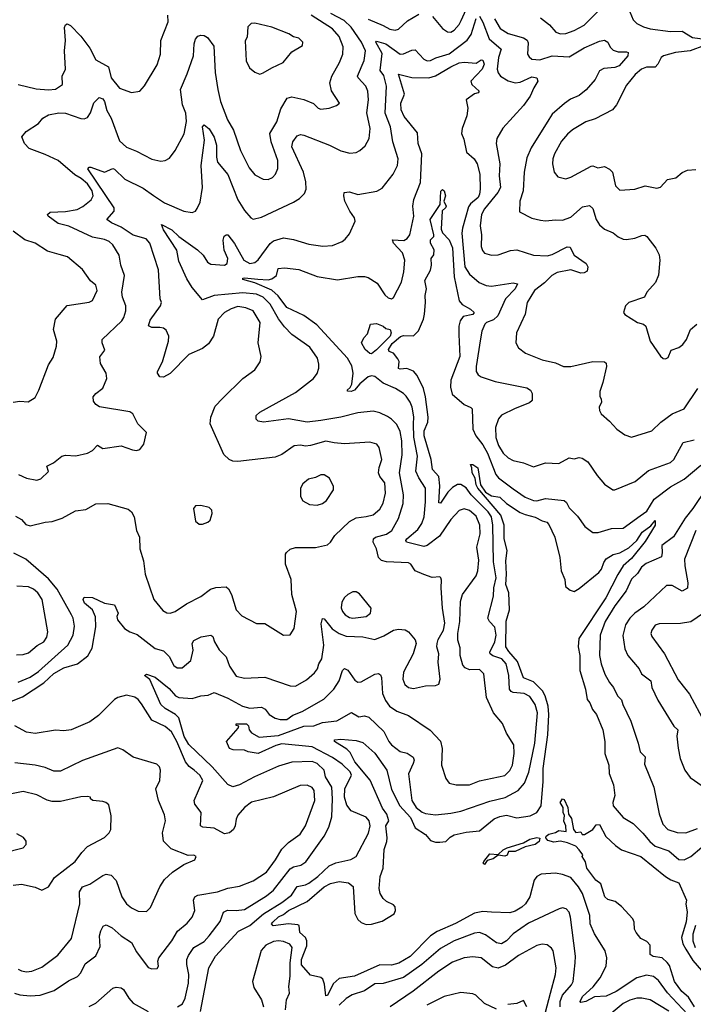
# Model space of a CAD drawing. Extents: x 1245515 to 1420776, y 606314 to 671314.
# Tile 272 of 385: x 1350554 to 1354540, y 651529 to 657359. Entities that reach past the tile are written whole.
import ezdxf

# ---------------------------------------------------------------- set-up
doc = ezdxf.new("R2010")
doc.units = 0

msp = doc.modelspace()

# ---------------------------------------------------------------- linework, layer by layer
at = {"layer": '0CON10XD'}
for points in [[(1354135, 657478.6), (1354185, 657358), (1354205, 657335.6), (1354245, 657315.5), (1354285, 657304.6), (1354405, 657289.5), (1354475, 657291.5), (1354535, 657252.7), (1354622.1, 657242.1)], [(1350918.1, 656418.1), (1350881, 656441), (1350781.2, 656525), (1350705, 656561.4), (1350610.6, 656595), (1350581.5, 656625), (1350565.7, 656665), (1350592.6, 656697.4), (1350665.3, 656744.7), (1350690, 656775), (1350725, 656795.5), (1350785, 656807.1), (1350825.5, 656805.5), (1350915, 656774.2), (1350935, 656772.5), (1350955, 656780), (1350973.1, 656806.9), (1350992.8, 656867.2), (1351025, 656898.6), (1351045, 656890), (1351055.3, 656875), (1351070, 656820), (1351094.7, 656775), (1351145, 656641.4), (1351185, 656603.3), (1351245, 656580.6), (1351335, 656532.2), (1351388.8, 656521.2), (1351415, 656525.8), (1351440.3, 656539.7), (1351473.3, 656583.3), (1351527.6, 656682.4), (1351540.3, 656755), (1351536.8, 656805), (1351517.3, 656855), (1351504.7, 656945.3), (1351545, 657038), (1351581.8, 657145), (1351587.1, 657215), (1351595, 657243.8), (1351608.6, 657261.4), (1351625, 657267.5), (1351645.7, 657265.7), (1351665, 657253.8), (1351702.7, 657202.7), (1351710, 657045), (1351725.9, 656945), (1351742.3, 656875), (1351783.8, 656765), (1351819.1, 656705), (1351861.1, 656585), (1351911.5, 656481.5), (1351945, 656439.5), (1351995, 656413.5), (1352025, 656412.5), (1352049.2, 656425), (1352066.7, 656445), (1352081.8, 656478.2), (1352080.6, 656525), (1352042.7, 656635), (1352034.4, 656685), (1352075.4, 656754.6), (1352098.3, 656831.7), (1352136.4, 656893.6), (1352165, 656901.5), (1352235, 656885.6), (1352292.1, 656862.1), (1352320, 656835), (1352335, 656828.8), (1352385, 656834), (1352429.5, 656850.5), (1352446.2, 656865), (1352398.1, 656938.1), (1352390, 656985), (1352400, 657025), (1352445.4, 657105), (1352465.4, 657155), (1352467.1, 657197.1), (1352445, 657260), (1352405, 657304.6), (1352278.8, 657385)], [(1350651.2, 656948.8), (1350725, 656942.5), (1350765, 656947.1), (1350808.1, 656975), (1350804.3, 657025), (1350825.6, 657065), (1350818.6, 657175), (1350825.7, 657235), (1350818.3, 657311.7), (1350825, 657327.5), (1350835, 657333.3), (1350855, 657323.3), (1350915, 657261.4), (1350969.4, 657189.4), (1351005, 657121.9), (1351080, 657080), (1351095, 657014), (1351143.8, 656953.8), (1351215, 656928), (1351264.3, 656935.7), (1351292.6, 656967.4), (1351368.3, 657091.7), (1351386.5, 657155), (1351388.6, 657235), (1351432.2, 657345), (1351429.5, 657385)], [(1351345, 656316.9), (1351410, 656275), (1351525.9, 656224.1), (1351575, 656218), (1351594.1, 656225.9), (1351605, 656240), (1351621.7, 656278.3), (1351635.4, 656364.6), (1351627.1, 656495), (1351647.2, 656645), (1351636.1, 656723.9), (1351645, 656736.2), (1351675, 656712), (1351705, 656664), (1351718.2, 656615), (1351717.8, 656545), (1351724.2, 656515), (1351785, 656441.8), (1351845, 656292.9), (1351885, 656228), (1351921.2, 656185), (1351935, 656178), (1351985, 656190), (1352175, 656277.8), (1352209.6, 656300.4), (1352239.8, 656330.2), (1352250, 656355), (1352247.8, 656397.8), (1352233.2, 656455), (1352164.6, 656605), (1352170, 656635), (1352195, 656671.1), (1352215, 656678.1), (1352235, 656675.5), (1352386.3, 656616.4), (1352455, 656581.5), (1352508.3, 656568.3), (1352545, 656571.5), (1352566.6, 656583.4), (1352597.9, 656612.1), (1352621.3, 656655), (1352627.8, 656715), (1352607.7, 656807.7), (1352618.2, 656885), (1352614.6, 656935), (1352602.3, 656965), (1352556.2, 657015), (1352553.2, 657025), (1352593, 657117), (1352600, 657175), (1352577.3, 657225), (1352515.6, 657315), (1352474, 657354), (1352395.4, 657395)], [(1352615, 657361.8), (1352704.3, 657325), (1352745, 657301.5), (1352775, 657295.6), (1352795, 657302.2), (1352848.2, 657351.8), (1352915, 657390.4)], [(1352996.6, 657376.6), (1353055, 657305.7), (1353085, 657286.9), (1353105, 657285.6), (1353125, 657295.6), (1353155, 657329.4), (1353166.7, 657353.3), (1353195, 657418)], [(1353275, 657380), (1353295, 657343.8), (1353332.4, 657245), (1353402.1, 657185), (1353387.2, 657135), (1353379.5, 657065), (1353385, 657044.3), (1353399.5, 657025), (1353445, 656996.9), (1353485, 656984.7), (1353515, 656988.6), (1353585, 657019.7), (1353615, 657014.2)], [(1353635, 657368.7), (1353688.9, 657328.9), (1353725.7, 657285), (1353754.2, 657274.2), (1353785, 657277.2), (1353835.7, 657294.3), (1353895, 657326.5), (1353975, 657406.4)], [(1350505.8, 653324.2), (1350571.2, 653348.8), (1350697.1, 653432.9), (1350755, 653487.2), (1350815, 653520.5), (1350896, 653544), (1350957.8, 653592.2), (1350982.3, 653637.7), (1351004.3, 653765), (1351002.9, 653822.9), (1350985.4, 653865), (1350937.9, 653905), (1350928.6, 653925), (1350935, 653940), (1350985, 653937.3), (1351055, 653903.6), (1351115, 653893.3), (1351135.7, 653845), (1351129.2, 653825), (1351131.9, 653805), (1351174.7, 653754.7), (1351204.8, 653734.8), (1351248.4, 653718.4), (1351355, 653636), (1351405, 653622), (1351439.1, 653589.1), (1351465, 653534.5), (1351485, 653521.1), (1351515, 653521.9), (1351566.7, 653565), (1351581.1, 653625), (1351574.3, 653665), (1351585, 653683.8), (1351627.5, 653705), (1351685, 653714), (1351696.6, 653706.6), (1351707.5, 653675), (1351735, 653628.8), (1351776.1, 653586.1), (1351795, 653530.8), (1351835, 653471.4), (1351885, 653460), (1352005, 653465.4), (1352155, 653414.6), (1352185, 653413.5), (1352250.2, 653449.8), (1352299.2, 653490.8), (1352316.5, 653515), (1352323.5, 653545), (1352341.8, 653575), (1352352.9, 653655), (1352337.5, 653782.5), (1352345, 653813.8), (1352355, 653810.8), (1352402.3, 653752.3), (1352444.8, 653724.8), (1352485, 653709.7), (1352583.9, 653703.9), (1352655, 653690), (1352708.8, 653711.2), (1352765, 653744.5), (1352795, 653750.6), (1352835, 653747.1), (1352855, 653734), (1352895, 653686.2), (1352899.2, 653665), (1352882.9, 653605), (1352824.1, 653495.9), (1352821.5, 653455), (1352832.7, 653422.7), (1352854, 653404), (1352885, 653398.8), (1352955, 653414.3), (1353015, 653417.1), (1353033.8, 653425), (1353042.5, 653455), (1353029.6, 653555), (1353033.6, 653605), (1353022.9, 653645), (1353023.8, 653665), (1353030.7, 653689.3), (1353062.2, 653745), (1353069, 653785), (1353056.3, 653875), (1353047.9, 653995), (1353050.8, 654040.8), (1353046.7, 654055), (1353039.2, 654059.2), (1352995, 654055.7), (1352944.5, 654074.5), (1352895, 654095.7), (1352868.6, 654135), (1352855, 654143.1), (1352725, 654148), (1352695, 654156.9), (1352676.9, 654175), (1352666, 654225), (1352644.6, 654265), (1352647.9, 654285), (1352660, 654295), (1352725, 654312.8), (1352755.4, 654335), (1352796.2, 654405), (1352823.2, 654495), (1352825.3, 654545), (1352801.7, 654675), (1352817.5, 654782.5), (1352815.6, 654865), (1352805, 654920.8), (1352785, 654961.1), (1352755, 654992.7), (1352729.6, 655009.6), (1352685, 655030.9), (1352645, 655040.9), (1352555, 655031.2), (1352455, 655004.7), (1352335, 654986.2), (1352255, 654975.3), (1352145, 654995.5), (1351995.7, 654975.7), (1351965, 654982.5), (1351952.7, 654992.7), (1351954, 655015), (1351974, 655035), (1352185, 655151.2), (1352292.5, 655235), (1352315, 655263.8), (1352324.3, 655295), (1352325, 655320), (1352315.6, 655355), (1352269.8, 655419.8), (1352165, 655494.5), (1352119.9, 655539.9), (1352085, 655587.3), (1352036, 655675), (1351995, 655715.6), (1351955, 655732.9), (1351875, 655742.4), (1351703.8, 655726.1), (1351635, 655699.2), (1351573.6, 655773.6), (1351542.7, 655825), (1351495, 655929.2), (1351483.2, 655995), (1351403.9, 656115), (1351393.6, 656146.4), (1351455, 656114.7), (1351495.3, 656075), (1351606.2, 655996.1), (1351638.9, 655965), (1351665, 655923.2), (1351685, 655910.3), (1351765, 655905.5), (1351781.1, 655915), (1351784.7, 655945), (1351764.7, 655995), (1351757.3, 656052.7), (1351763.9, 656076.1), (1351775, 656085.8), (1351785, 656084), (1351825, 656034.4), (1351880, 655935), (1351915, 655916), (1351945, 655921.5), (1351965, 655937.5), (1352035.8, 656034.2), (1352055, 656048.4), (1352115, 656067.8), (1352175, 656057.1), (1352265, 656029.2), (1352348.3, 656018.3), (1352405, 656021.5), (1352461.2, 656045), (1352480.7, 656059.3), (1352505, 656091.2), (1352538.5, 656165), (1352534.5, 656185), (1352506.6, 656225), (1352478, 656285), (1352471.2, 656315), (1352473.9, 656336.1), (1352505, 656340), (1352555.6, 656324.4), (1352667.3, 656342.7), (1352698.3, 656361.7), (1352764, 656445), (1352789.2, 656495), (1352793.1, 656535), (1352762.5, 656635), (1352748.8, 656725), (1352716.1, 656806.1), (1352723.8, 656965), (1352707.9, 657027.9), (1352686.9, 657056.9), (1352698.1, 657158.1), (1352662.3, 657225), (1352665, 657230.8), (1352721.4, 657215), (1352805, 657155.3), (1352825, 657155.8), (1352875, 657177.5), (1352895, 657179.2), (1352945, 657124.4), (1352965, 657114.5), (1352985, 657116.5), (1353016.7, 657133.2), (1353095, 657156.1), (1353202.2, 657237.8), (1353225, 657270), (1353255, 657365.5)], [(1351975, 657035.8), (1351995, 657044.3), (1352045, 657074.4), (1352113.8, 657105), (1352165, 657168.8), (1352226.7, 657205), (1352228.8, 657225), (1352205, 657248.8), (1352175, 657256.2), (1352146.7, 657275), (1352045, 657313.8), (1351945, 657337.1), (1351924.2, 657335.8), (1351904.2, 657315.8), (1351899.4, 657255), (1351887.5, 657232.5), (1351894.3, 657115), (1351914.5, 657074.5), (1351945, 657047.5), (1351975, 657035.8)], [(1353363.8, 657363.8), (1353397, 657307), (1353445, 657277.6), (1353535, 657250.8), (1353556.7, 657236.7), (1353562.1, 657222.1), (1353559.5, 657155), (1353568, 657138), (1353585, 657124.4), (1353631.8, 657121.8), (1353705, 657145.3), (1353805, 657138.2), (1353895, 657192.4), (1353985, 657231.2), (1354015, 657237.5), (1354034.2, 657225), (1354047.1, 657195), (1354065, 657177.5), (1354095, 657168.2), (1354145, 657168.8), (1354153.8, 657163.8), (1354152.5, 657145), (1354100.8, 657085), (1354075, 657075.7), (1354011.3, 657068.7), (1353985, 657056.4), (1353958.8, 657005), (1353905.8, 656944.2), (1353865, 656910.5), (1353812.9, 656887.1), (1353777.4, 656862.6), (1353705, 656798.9), (1353685, 656767.1), (1353580.4, 656599.6), (1353555, 656541.2), (1353540, 656455), (1353532.7, 656345), (1353513.5, 656285), (1353510.8, 656220.8), (1353583.9, 656183.9), (1353635, 656171.5), (1353665, 656167.3), (1353725, 656174.4), (1353765, 656172.5), (1353815, 656189.4), (1353885, 656250), (1353925, 656259.2), (1353945, 656241.2), (1353966, 656176), (1353984.6, 656144.6), (1354015, 656117.5), (1354065, 656095.8), (1354095, 656072.9), (1354125, 656058.9), (1354145, 656056.9), (1354194.5, 656065.5), (1354235, 656081.4), (1354252.5, 656082.5), (1354265.7, 656075.7), (1354318.1, 656005), (1354337.3, 655967.3), (1354341.8, 655935), (1354333.2, 655846.8), (1354316.9, 655803.1), (1354265.6, 655745), (1354252, 655715), (1354158.8, 655685), (1354138.8, 655665), (1354127.5, 655625), (1354135, 655613.3), (1354210, 655565), (1354245, 655555.8), (1354260, 655545), (1354284.3, 655455), (1354345.8, 655365.8), (1354361.7, 655351.7), (1354375, 655350), (1354390.5, 655359.5), (1354408.8, 655401.2), (1354455, 655418.1), (1354478.1, 655435), (1354500, 655465), (1354523.8, 655525), (1354560, 655555)], [(1354606.9, 657205), (1354521.9, 657175), (1354433.8, 657165), (1354363.1, 657145), (1354349.1, 657135), (1354331.1, 657095), (1354315, 657077.7), (1354263.3, 657076.7), (1354232.5, 657065), (1354196.4, 657033.6), (1354145, 656970.8), (1354086.4, 656853.6), (1354062, 656825), (1353959.1, 656770.9), (1353905, 656754.5), (1353825, 656706.2), (1353795, 656680.5), (1353760.6, 656639.4), (1353718.5, 656565), (1353707.9, 656535), (1353706.5, 656505), (1353716.1, 656456.1), (1353739.1, 656429.1), (1353785, 656415.6), (1353816, 656426), (1353935, 656491.4), (1353945, 656494.2), (1353975, 656480.8), (1354015, 656488.6), (1354044.3, 656474.3), (1354061.2, 656455), (1354080, 656375), (1354105, 656350), (1354195, 656355.6), (1354255, 656375.6), (1354325, 656360.6), (1354345, 656367.5), (1354388, 656412), (1354437.4, 656422.6), (1354475, 656453.3), (1354505, 656467.5), (1354555, 656472.2)], [(1352924.8, 656395.2), (1352934.2, 656565), (1352910.9, 656625), (1352907.9, 656687.9), (1352828.5, 656785), (1352810.3, 656825), (1352810, 656865), (1352831.7, 656918.3), (1352795, 657035.7), (1352875, 657016.7), (1352975, 657013.4), (1353015, 657025.6), (1353105, 657080.3), (1353155, 657103.4), (1353185, 657106.9), (1353255, 657100.5), (1353285, 657120), (1353295, 657119.2), (1353303.1, 657095), (1353290.9, 657065), (1353223.5, 656995), (1353229.2, 656975), (1353273.8, 656935), (1353267.5, 656925), (1353245, 656919.2), (1353196.7, 656885), (1353206.7, 656835), (1353200.7, 656789.3), (1353171.5, 656715), (1353168.2, 656685), (1353182.2, 656652.2), (1353198.2, 656575), (1353243.8, 656535), (1353261.8, 656505), (1353276.7, 656445), (1353278.5, 656355), (1353275.3, 656325), (1353266.3, 656305), (1353221.9, 656268.1), (1353209.5, 656250.5), (1353173.9, 656125), (1353171, 656095), (1353187.3, 655895), (1353215, 655852.7), (1353273.5, 655803.5), (1353313.8, 655785), (1353345, 655780.6), (1353475, 655800.9), (1353500, 655795), (1353485.9, 655765), (1353428.4, 655705), (1353384, 655605), (1353358.5, 655581.5), (1353317.1, 655565), (1353306.7, 655555), (1353287.9, 655515), (1353280.9, 655469.1), (1353254.5, 655305), (1353255.7, 655275), (1353266.4, 655256.4), (1353284.6, 655244.6), (1353366.6, 655216.6), (1353555, 655179.6), (1353577.1, 655165), (1353585.7, 655145), (1353586, 655105), (1353570.3, 655089.7), (1353485, 655056.6), (1353405, 655016.7), (1353388.2, 654995), (1353370.3, 654945), (1353371.9, 654885), (1353386.7, 654836.7), (1353415, 654792.1), (1353445, 654764.6), (1353475, 654749.2), (1353535.4, 654735.4), (1353595, 654711.1), (1353665, 654734.5), (1353745, 654731.8), (1353805, 654764.4), (1353835, 654758.6), (1353865, 654765.7), (1353883, 654763), (1353915, 654740), (1353970.9, 654660.9), (1354015, 654609.2), (1354063.3, 654575), (1354075, 654574.4), (1354195.5, 654624.5), (1354275, 654689.2), (1354405, 654736.9), (1354424.4, 654755), (1354480, 654855), (1354545, 654870.3)], [(1350545, 656974.5), (1350651.2, 656948.8)], [(1353615, 657014.2), (1353620, 656995), (1353595.6, 656955), (1353575.6, 656905), (1353535, 656850.6), (1353413, 656717), (1353376.9, 656655), (1353373.3, 656625), (1353395.4, 656505.4), (1353391.9, 656435), (1353398.6, 656365), (1353383.3, 656335), (1353305, 656239.6), (1353285.8, 656205), (1353279.1, 656139.1), (1353286.7, 656085), (1353283.9, 656015), (1353291.9, 655991.9), (1353305, 655976.7), (1353345, 655965.4), (1353385, 655967.3), (1353458.3, 655991.7), (1353495, 655995.6), (1353594.6, 655964.6), (1353675, 655960.4), (1353705, 655969.2), (1353794.3, 656014.3), (1353811.7, 656011.7), (1353820, 655995), (1353834.5, 655965), (1353905.5, 655915), (1353915.5, 655895), (1353911.2, 655868.8), (1353895, 655859.2), (1353875, 655858.3), (1353815, 655877.3), (1353735, 655862.4), (1353703, 655845), (1353659.5, 655800.5), (1353600.5, 655755), (1353556.7, 655685), (1353544.4, 655615), (1353494.4, 655505), (1353490.6, 655445), (1353506, 655415), (1353546.7, 655385), (1353645, 655345.6), (1353725, 655327.5), (1353772.5, 655305), (1353815, 655306.2), (1353945, 655335.5), (1354015, 655333.8), (1354024.2, 655324.2), (1354025.6, 655305), (1354005, 655210), (1353986.8, 655156.8), (1353987.1, 655127.1), (1353995, 655113.3), (1353996.9, 655095), (1353983.7, 655063.7), (1353984.6, 655044.6), (1353994.2, 655025), (1354045, 654981.2), (1354086.7, 654935), (1354135, 654900), (1354175, 654887.5), (1354295, 654924.4), (1354348.6, 654975), (1354415.5, 655024.5), (1354485.8, 655055), (1354567.5, 655175)], [(1350529.8, 654419.8), (1350565, 654398.9), (1350590.6, 654370.6), (1350615, 654362.9), (1350705, 654384.4), (1350745, 654387.8), (1350805, 654407.3), (1350885, 654450), (1350945, 654459.2), (1351005, 654492.5), (1351075, 654494.3), (1351195, 654461.4), (1351215.8, 654445), (1351231.9, 654415), (1351245.8, 654335), (1351262.5, 654295), (1351264.4, 654225), (1351285.5, 654155), (1351295.7, 654075), (1351348.1, 653925), (1351400, 653860), (1351425, 653846.7), (1351445, 653845.6), (1351473.8, 653855), (1351540.5, 653899.5), (1351625, 653943.3), (1351683.5, 653986.5), (1351715, 653996), (1351775, 654000), (1351789.1, 653989.1), (1351807.8, 653955), (1351835.8, 653865), (1351868.9, 653828.9), (1351955, 653784.2), (1352005, 653783.8), (1352115, 653714), (1352153.9, 653716.1), (1352178, 653755), (1352192, 653855), (1352164, 653955), (1352160, 654045), (1352127.1, 654135), (1352125.9, 654194.1), (1352132, 654205), (1352155, 654224.2), (1352185, 654234.3), (1352304.1, 654234.1), (1352375, 654250), (1352393.8, 654265), (1352418, 654305), (1352505, 654387.8), (1352545, 654408.5), (1352605, 654417.3), (1352645, 654427.1), (1352685, 654460.4), (1352705, 654495.7), (1352718.9, 654555), (1352715, 654616), (1352684.5, 654655), (1352677.3, 654675), (1352681.7, 654708.3), (1352697.8, 654755), (1352680.8, 654825), (1352666.4, 654846.4), (1352625, 654856.7), (1352475, 654848), (1352415, 654852.5), (1352365, 654863.8), (1352275, 654836.7), (1352244.2, 654834.2), (1352215, 654840), (1352177.5, 654835), (1352105.4, 654784.6), (1352065, 654768.9), (1351845, 654743.3), (1351815, 654745.6), (1351794.2, 654755), (1351761.5, 654785), (1351681.2, 654965), (1351684.5, 655005), (1351710.5, 655069.5), (1351753.8, 655116.2), (1351873.8, 655235), (1351944.4, 655285.6), (1351977.8, 655332.2), (1351981.9, 655365), (1351965.4, 655445), (1351977.7, 655565), (1351935, 655634.3), (1351892.6, 655652.6), (1351845, 655659.6), (1351805, 655647.3), (1351766.2, 655625), (1351727.5, 655585), (1351700.4, 655485), (1351670.3, 655439.7), (1351635, 655412.4), (1351555, 655375.4), (1351445, 655264.3), (1351405, 655242), (1351383.3, 655245), (1351368.8, 655265), (1351368.8, 655275), (1351398, 655332), (1351434.4, 655455), (1351436.9, 655485), (1351420.6, 655520.6), (1351405, 655531.8), (1351383.1, 655536.9), (1351335, 655535.6), (1351315.8, 655545.8), (1351325, 655579.2), (1351387.1, 655665), (1351392, 655685), (1351385.9, 655705.9), (1351375, 655877.5), (1351324.6, 656034.6), (1351301.9, 656061.9), (1351225, 656082.2), (1351155, 656130.7), (1351097.8, 656155), (1351070, 656175), (1351113.3, 656225), (1351111.9, 656245), (1350957.8, 656475), (1350964.2, 656485.8), (1350975, 656486.1), (1351055, 656455.8), (1351105, 656477.5), (1351115, 656473.8), (1351175.4, 656415.4), (1351285, 656361.8), (1351345, 656316.9)], [(1350546.8, 654666.8), (1350595, 654644.3), (1350655, 654633.3), (1350678.8, 654641.2), (1350725, 654683.3), (1350713.8, 654715), (1350754.3, 654735.7), (1350802.5, 654775), (1350825, 654781.2), (1350885.8, 654775.8), (1350955, 654791.4), (1350985, 654807.5), (1351015, 654840), (1351045, 654820.8), (1351153.9, 654836.1), (1351221.3, 654811.3), (1351245, 654808.1), (1351265, 654814.5), (1351288.9, 654845), (1351304, 654915), (1351252.5, 654965), (1351222.5, 655025), (1351205, 655036), (1351026.8, 655066.8), (1351005, 655081.2), (1350990.9, 655100.9), (1350988, 655125), (1351005, 655146.2), (1351045, 655176.2), (1351070, 655235), (1351065.8, 655265.8), (1351032.2, 655322.2), (1351028.3, 655361.7), (1351058, 655402), (1351041.1, 655445), (1351042.2, 655465), (1351157.3, 655575), (1351169.6, 655595), (1351181.2, 655635), (1351181.5, 655665), (1351162.5, 655715), (1351157.8, 655745), (1351174.3, 655845), (1351153.1, 655905), (1351142.7, 655965), (1351105.5, 656025), (1351082.5, 656045), (1351055, 656056.9), (1350985, 656071.1), (1350845, 656135.7), (1350781.9, 656151.9), (1350722.9, 656195), (1350717.5, 656205), (1350735, 656218.5), (1350825, 656223.4), (1350894.2, 656235), (1350927.7, 656252.3), (1350977.7, 656292.3), (1350988.8, 656315), (1350983.3, 656345), (1350955, 656386.5), (1350918.1, 656418.1)], [(1351487.1, 651515), (1351517.1, 651532.9), (1351533.6, 651565), (1351552.2, 651655), (1351553.9, 651705), (1351542.2, 651765), (1351543.5, 651795), (1351551.8, 651818.2), (1351584.4, 651865), (1351645, 651900.9), (1351675.7, 651934.3), (1351740.6, 652019.4), (1351759.4, 652075), (1351784, 652086), (1351835, 652084.6), (1351885, 652091.2), (1352015, 652171.8), (1352055, 652204.6), (1352155, 652330.7), (1352175, 652342.8), (1352217.6, 652352.4), (1352246.9, 652373.1), (1352355.6, 652525), (1352382.6, 652577.4), (1352401.1, 652638.9), (1352405.8, 652745.8), (1352401.4, 652815), (1352363.6, 652875), (1352355.7, 652915), (1352314.7, 652954.7), (1352285, 652966.6), (1352165, 652962), (1352085, 652939.6), (1351943.1, 652876.9), (1351855, 652829.4), (1351815, 652815.8), (1351785, 652831.5), (1351692.1, 652935), (1351555, 653068.1), (1351527.7, 653115), (1351495.5, 653225.5), (1351475, 653244.4), (1351415, 653280.5), (1351388.8, 653305), (1351323.2, 653453.2), (1351291.4, 653475), (1351305, 653484.2), (1351355, 653465.4), (1351438.1, 653398.1), (1351476.2, 653356.2), (1351495, 653346.1), (1351575, 653340), (1351625, 653356.1), (1351670, 653360), (1351705, 653376.2), (1351785, 653342.3), (1351872.5, 653295), (1351915, 653283.4), (1351985, 653288.9), (1352007.1, 653277.1), (1352029.2, 653245), (1352065, 653223.5), (1352094.7, 653214.7), (1352135, 653215.6), (1352169.6, 653240.4), (1352225, 653262.8), (1352353.7, 653336.3), (1352413.5, 653395), (1352445, 653444), (1352464.6, 653505.4), (1352475, 653517.5), (1352495, 653507.5), (1352538, 653448), (1352555, 653437.3), (1352575, 653439.1), (1352655, 653484.5), (1352677.5, 653487.5), (1352689.2, 653479.2), (1352694.6, 653464.6), (1352699.9, 653369.9), (1352718.1, 653328.1), (1352741.8, 653295), (1352785, 653264.7), (1352855, 653239.4), (1352983.2, 653153.2), (1353045, 653087.5), (1353054.2, 653044.2), (1353050, 652945), (1353076.4, 652866.4), (1353095, 652838.8), (1353137.7, 652827.7), (1353215, 652829.1), (1353275, 652851.6), (1353425, 652884.6), (1353455, 652914.3), (1353470, 652945), (1353480, 653015), (1353477.5, 653065), (1353435, 653133.8), (1353411.7, 653191.7), (1353358.1, 653255), (1353315.5, 653345), (1353300.6, 653485), (1353275, 653510.6), (1353215, 653509.5), (1353190.8, 653520.8), (1353176.4, 653536.4), (1353160.8, 653595), (1353159.8, 653639.8), (1353146.9, 653685), (1353145.8, 653725), (1353158.6, 653795), (1353161.8, 653915), (1353174.5, 653955), (1353254.8, 654065.2), (1353264.1, 654095), (1353271, 654159), (1353259.3, 654235), (1353277.8, 654315), (1353276.5, 654365), (1353255, 654420), (1353215, 654452.9), (1353185, 654462.7), (1353155, 654453.3), (1353105, 654399.4), (1353038.4, 654301.6), (1352965, 654245.9), (1352945, 654239.4), (1352842.5, 654265), (1352839.5, 654275), (1352844.6, 654285), (1352909.9, 654340.1), (1352933.2, 654375), (1352947.4, 654415), (1352954.3, 654505), (1352954.7, 654584.7), (1352915, 654645.6), (1352898.3, 654685), (1352908, 654775), (1352886.1, 654886.1), (1352885.2, 654964.8), (1352886.9, 655006.9), (1352875.9, 655065), (1352864.6, 655095), (1352839.9, 655129.9), (1352825, 655145.5), (1352776.9, 655175), (1352705, 655206.8), (1352655, 655246.1), (1352635, 655250.7), (1352615, 655243.3), (1352567.2, 655202.8), (1352535, 655164.4), (1352515, 655156.7), (1352495, 655160), (1352492.5, 655165), (1352509.2, 655180.8), (1352518.8, 655201.2), (1352526.8, 655265), (1352520.1, 655310.1), (1352493.8, 655355), (1352311.3, 655551.3), (1352235, 655607.9), (1352134.7, 655654.7), (1352084, 655724), (1352045, 655757.1), (1351945, 655800), (1351875, 655821.2), (1351875, 655827.5), (1351885, 655830), (1351962.5, 655822.5), (1352025, 655819.3), (1352045, 655824), (1352074, 655845), (1352082.5, 655885), (1352120.6, 655889.4), (1352205, 655878.8), (1352315, 655838.4), (1352435, 655819.3), (1352555, 655837.5), (1352595, 655837.8), (1352615, 655833.1), (1352668.3, 655798.3), (1352715, 655728.8), (1352735, 655711.2), (1352755, 655706.7), (1352765.7, 655714.3), (1352813.1, 655805), (1352827.1, 655865), (1352832.2, 655935), (1352819.2, 655979.1), (1352766.5, 656035), (1352760.8, 656055), (1352828, 656052), (1352847.3, 656062.7), (1352862.3, 656085), (1352885.3, 656194.7), (1352880.6, 656255), (1352885.3, 656294.7), (1352924.8, 656395.2)], [(1353040.7, 654599.3), (1353033.6, 654653.6), (1352996, 654696), (1352989.7, 654755), (1352948.1, 654895), (1352947.9, 654925), (1352968.1, 654975), (1352971.4, 655005), (1352956.1, 655126.1), (1352944, 655175), (1352905, 655252.5), (1352885, 655278.2), (1352845, 655293.6), (1352805, 655288.6), (1352795, 655293.8), (1352798.5, 655335), (1352791.3, 655351.3), (1352765, 655383.6), (1352740, 655395), (1352735.7, 655405), (1352758, 655442), (1352807.4, 655482.6), (1352825, 655489.4), (1352885, 655486.7), (1352913.9, 655516.1), (1352942.9, 655585), (1352948.6, 655615), (1352955.5, 655684.5), (1352952.3, 655725), (1352960.7, 655765), (1352952, 655815), (1352983.9, 655875), (1352990.8, 655905), (1352989.2, 655945), (1353003.8, 655966.2), (1353005.7, 655995.7), (1352984.3, 656035.7), (1352985.6, 656055), (1353003.8, 656075), (1353003.8, 656085), (1352982.9, 656175), (1353041.2, 656265), (1353045.8, 656344.2), (1353055, 656353.8), (1353065.4, 656345.4), (1353074.3, 656315), (1353063.9, 656283.9), (1353076.7, 656255), (1353074, 656245), (1353053.1, 656226.9), (1353048.3, 656118.3), (1353056.6, 656096.6), (1353095.4, 656055), (1353115, 656008), (1353125.2, 655835.2), (1353153.8, 655695), (1353172.7, 655672.7), (1353221.4, 655645), (1353242.9, 655625), (1353235, 655613.7), (1353179, 655601), (1353160, 655575), (1353152.8, 655545), (1353151.8, 655495), (1353157.5, 655365), (1353105.4, 655224.6), (1353102.6, 655182.6), (1353112.2, 655142.2), (1353185, 655080), (1353223.5, 655063.5), (1353230.6, 655055), (1353234.7, 654935), (1353252.9, 654895), (1353295, 654841.1), (1353321.8, 654791.8), (1353371.3, 654665), (1353386.5, 654646.5), (1353475, 654580.9), (1353545, 654531.8), (1353595, 654511.8), (1353615, 654510.9), (1353665, 654523.6), (1353775, 654512.5), (1353789.6, 654499.6), (1353805, 654469.2), (1353855, 654418.8), (1353897.5, 654357.5), (1353945, 654323.2), (1353976.6, 654323.4), (1354055, 654346.9), (1354125, 654347.5), (1354225, 654422.1), (1354265, 654449.5), (1354309.4, 654520.6), (1354405, 654592.4), (1354485, 654638.8), (1354585, 654722)], [(1350515, 655094), (1350555, 655100), (1350603.3, 655096.7), (1350645, 655122.5), (1350667.5, 655165), (1350724.2, 655315), (1350752.1, 655357.9), (1350771.1, 655425), (1350773.1, 655455), (1350754.4, 655525), (1350765.8, 655585), (1350835, 655666.9), (1350965, 655686.7), (1350985, 655696.7), (1351012.9, 655755), (1351005, 655787.5), (1350972.6, 655812.6), (1350925, 655879.2), (1350836.2, 655955), (1350787.8, 655967.8), (1350718, 655988), (1350645, 656035.5), (1350584.6, 656054.6), (1350515, 656105.6)], [(1352635, 655380.9), (1352625, 655382.7), (1352598.6, 655405), (1352577.5, 655445), (1352590, 655475), (1352611.7, 655498.3), (1352630, 655555), (1352665, 655559.2), (1352705, 655544.2), (1352720.9, 655530.9), (1352746.4, 655525), (1352752.1, 655505), (1352745.5, 655485), (1352665, 655403.5), (1352635, 655380.9)], [(1352728.1, 652515), (1352721.4, 652585), (1352737.5, 652615), (1352726.4, 652655), (1352700.8, 652690.8), (1352627.1, 652857.1), (1352537.7, 652965), (1352510.1, 653020.1), (1352490.7, 653040.7), (1352415.8, 653085), (1352416.7, 653095), (1352455, 653099.3), (1352545, 653091.3), (1352585, 653078.8), (1352655, 653016.5), (1352726, 652916), (1352755, 652801.4), (1352803.3, 652705), (1352865.6, 652635), (1352894.3, 652574.3), (1352954.4, 652535), (1352985, 652500), (1353015, 652490), (1353039.3, 652489.3), (1353075, 652494), (1353100.7, 652519.3), (1353125, 652531.9), (1353195, 652548.2), (1353275, 652555.5), (1353362.5, 652627.5), (1353395, 652641), (1353435, 652648.4), (1353495.9, 652634.1), (1353575, 652645.5), (1353615, 652665.6), (1353639.6, 652705), (1353652.3, 652847.7), (1353651.2, 652925), (1353678.5, 653125), (1353684.6, 653245), (1353681, 653295), (1353664.1, 653355), (1353648.2, 653385), (1353595, 653439), (1353535, 653462.7), (1353498.9, 653558.9), (1353447.7, 653617.7), (1353430.5, 653645), (1353432.8, 653797.2), (1353453.3, 653865), (1353447.5, 653965), (1353430, 654015), (1353435.2, 654075), (1353431.6, 654155), (1353438.9, 654215), (1353420.8, 654285), (1353420.3, 654365), (1353401.5, 654425), (1353265, 654585.8), (1353254.7, 654605.3), (1353250, 654645), (1353230.5, 654675), (1353230, 654705), (1353222.5, 654725), (1353235, 654726), (1353265.4, 654705), (1353280.5, 654605), (1353310.8, 654560.8), (1353345, 654539.1), (1353395, 654532.5), (1353435, 654494.1), (1353515, 654440), (1353545, 654429.4), (1353605, 654413.7), (1353645, 654391), (1353673.7, 654383.7), (1353685, 654370), (1353720.8, 654295), (1353749.4, 654175), (1353758.5, 654095), (1353780, 654045), (1353783.8, 654003.8), (1353811.7, 653981.7), (1353835, 653973.3), (1353865, 653990), (1353980.9, 654085), (1353997.5, 654105), (1354010, 654145), (1354025, 654166.1), (1354065, 654191.5), (1354105, 654202.8), (1354159, 654231), (1354206.4, 654275), (1354236.5, 654325), (1354288.7, 654361.3), (1354315, 654394), (1354314.4, 654365), (1354255, 654269.6), (1354175, 654169.1), (1354125.6, 654124.4), (1354092.9, 654072.9), (1354021.6, 653935), (1353862, 653695), (1353858.8, 653645), (1353867.9, 653595), (1353867.7, 653505), (1353902.5, 653395), (1353912.9, 653332.9), (1353927.3, 653315), (1353942.7, 653275), (1353968.1, 653245), (1354004, 653155), (1354015.8, 653085), (1354015.9, 653015), (1354039.2, 652945), (1354042.9, 652895), (1354068.3, 652828.3), (1354074.7, 652765), (1354063.7, 652725), (1354066.2, 652705), (1354125.5, 652635), (1354185, 652600), (1354241.7, 652541.7), (1354282.3, 652492.3), (1354313.9, 652465), (1354395, 652437.8), (1354455, 652387.1), (1354485, 652384.7), (1354525, 652404.1), (1354591.3, 652458.7)], [(1352315, 654484), (1352345.9, 654494.1), (1352368.5, 654511.5), (1352411.4, 654575), (1352410, 654595), (1352388, 654645), (1352355, 654664.3), (1352335, 654663.1), (1352305, 654648.2), (1352262.6, 654637.4), (1352228.9, 654611.1), (1352215.7, 654584.3), (1352215.6, 654535.6), (1352230.2, 654510.2), (1352268, 654488), (1352315, 654484)], [(1351623.3, 651486.7), (1351672.8, 651745), (1351711.6, 651815), (1351848.3, 651961.7), (1351915, 651996.4), (1351995.9, 652065), (1352105, 652132.3), (1352161.6, 652175), (1352195, 652226.7), (1352245, 652235.7), (1352265, 652246.2), (1352317.2, 652285), (1352385, 652349.2), (1352425, 652366.5), (1352514.1, 652385.9), (1352545.4, 652404.6), (1352618.5, 652541.5), (1352626.9, 652585), (1352621.1, 652615), (1352605, 652636.9), (1352515, 652675.3), (1352489.1, 652709.1), (1352476.9, 652755), (1352478.1, 652805), (1352516.7, 652885), (1352510, 652905), (1352461.4, 652951.4), (1352405, 652990.3), (1352285, 653054.5), (1352105, 653070.8), (1352069.3, 653060.7), (1351964.2, 653014.2), (1351905, 653024), (1351885, 653033.8), (1351816.1, 653036.1), (1351795, 653043.3), (1351777.5, 653085), (1351847.5, 653165), (1351850, 653175), (1351835, 653180), (1351835, 653190), (1351895, 653190), (1351908, 653178), (1351911.4, 653155), (1351925, 653136), (1351971.8, 653111.8), (1352085, 653120), (1352235, 653176.4), (1352295, 653178.1), (1352345, 653197.1), (1352431.5, 653208.5), (1352517, 653257), (1352561.7, 653231.7), (1352595, 653236.4), (1352619.3, 653229.3), (1352709.1, 653145), (1352739.1, 653085), (1352755, 653065.6), (1352805, 653026.4), (1352845.8, 653015.8), (1352882.5, 652992.5), (1352887.7, 652975), (1352881.3, 652955), (1352855.4, 652894.6), (1352875, 652736.2), (1352900, 652695), (1352935, 652667.7), (1352955, 652659.6), (1353015, 652651.8), (1353105, 652660.5), (1353165, 652673.6), (1353335, 652732.2), (1353427, 652753), (1353503.1, 652795), (1353541, 652839), (1353566, 652904), (1353602.2, 653075), (1353618.8, 653255), (1353604.6, 653305), (1353572.2, 653352.2), (1353539.3, 653369.3), (1353475, 653375.3), (1353461.7, 653381.7), (1353451.9, 653395), (1353448.2, 653475), (1353432.2, 653545), (1353406.6, 653575), (1353353.2, 653593.2), (1353338.4, 653605), (1353336.1, 653615), (1353365.7, 653674.3), (1353373.3, 653715), (1353365, 653761.5), (1353334.4, 653795), (1353324.5, 653815), (1353357.6, 653945), (1353360, 653995), (1353373, 654055), (1353358.3, 654148.3), (1353353.8, 654366.2), (1353345, 654414.6), (1353326.6, 654445), (1353226.4, 654546.4), (1353195, 654587.6), (1353165, 654606.8), (1353145, 654606.3), (1353115, 654589.7), (1353087.8, 654562.2), (1353045, 654497.1), (1353035, 654498.8), (1353040.7, 654599.3)], [(1354618.2, 654585), (1354537.5, 654465), (1354491.9, 654408.1), (1354423.1, 654296.9), (1354353.3, 654245), (1354356.5, 654205), (1354351.2, 654178.8), (1354261, 654139), (1354233.4, 654116.6), (1354209.5, 654080.5), (1354175, 654046.7), (1354142.3, 653977.7), (1354075, 653887.5), (1354018.8, 653795), (1353989.4, 653715), (1353985.3, 653595), (1353993.9, 653545), (1354015.7, 653484.3), (1354044.3, 653434.3), (1354067.9, 653405), (1354092.2, 653355), (1354115, 653332.5), (1354122.5, 653305), (1354170.9, 653205), (1354214.3, 653075), (1354225, 653023.3), (1354255.3, 652995.3), (1354251.9, 652951.9), (1354307.1, 652815), (1354337.4, 652657.4), (1354359.4, 652595), (1354388.8, 652565), (1354445, 652546.4), (1354495, 652545.4), (1354565, 652569.2)], [(1351635, 654372.5), (1351666.7, 654383.3), (1351680, 654395), (1351692.5, 654435), (1351690, 654455), (1351675, 654470), (1351625, 654482.5), (1351595, 654480), (1351582.5, 654465), (1351595, 654390), (1351615, 654372.5), (1351635, 654372.5)], [(1354555.4, 654335), (1354488.8, 654165), (1354489.2, 654125), (1354508.5, 654025), (1354506.2, 653993.8), (1354475, 653975.3), (1354415, 654009.5), (1354381.3, 654008.7), (1354247.6, 653882.4), (1354194.8, 653845.2), (1354164.5, 653815), (1354138.8, 653775), (1354123.7, 653713.7), (1354134.1, 653634.1), (1354151.8, 653595), (1354218.9, 653515), (1354234.4, 653485), (1354289.2, 653445), (1354293.8, 653405), (1354329.6, 653329.6), (1354425, 653175.8), (1354449.2, 653155), (1354442.7, 653117.3), (1354449.5, 653045), (1354462.9, 652985), (1354490, 652915), (1354521.7, 652871.7), (1354592.7, 652822.7)], [(1350544.3, 653435.7), (1350615, 653466.6), (1350665, 653500.3), (1350838.2, 653655), (1350870.4, 653715), (1350878.3, 653768.3), (1350870, 653815), (1350860, 653835), (1350775, 653987.3), (1350725, 654047.6), (1350589.2, 654165), (1350519.6, 654199.6)], [(1350535, 653597.5), (1350575, 653600), (1350605, 653610), (1350657.3, 653652.7), (1350697.1, 653675), (1350715, 653703.8), (1350720.5, 653735), (1350687.5, 653925), (1350661.8, 653965), (1350635, 653987.9), (1350605, 654000), (1350537.5, 654005)], [(1352525, 653815.4), (1352605, 653824.6), (1352630.5, 653845), (1352634.4, 653875), (1352565, 653959.2), (1352545, 653970.8), (1352525, 653970.8), (1352495, 653955.8), (1352475, 653937.1), (1352459.5, 653910.5), (1352456.9, 653876.9), (1352463.9, 653853.9), (1352480, 653835), (1352505, 653819.6), (1352525, 653815.4)], [(1354600.8, 653845), (1354525, 653793.1), (1354465, 653783.5), (1354337.6, 653782.4), (1354315, 653773.3), (1354295.5, 653745), (1354288.9, 653725), (1354295, 653706.2), (1354370.4, 653605), (1354450.8, 653450.7), (1354495, 653392.2), (1354517.3, 653365), (1354635, 653144.2)], [(1350524, 651595), (1350555, 651585.4), (1350615, 651579.7), (1350675, 651583.5), (1350758.1, 651611.9), (1350842.4, 651667.6), (1350896.2, 651693.8), (1350915.6, 651715), (1350941.5, 651768.5), (1351004.5, 651815.5), (1351029.3, 651870.7), (1351026.2, 651935), (1351033.1, 651965), (1351047.4, 651992.6), (1351065, 651999.4), (1351101.3, 651981.3), (1351154.7, 651934.7), (1351215.3, 651895.3), (1351245, 651839.2), (1351315, 651747.5), (1351335, 651740), (1351368, 651742), (1351375.9, 651754.1), (1351372.2, 651785), (1351377.8, 651805), (1351454.5, 651905), (1351487.2, 651962.8), (1351545, 652008.9), (1351574.7, 652045.3), (1351590.5, 652085), (1351582.9, 652145), (1351591.2, 652165), (1351607.5, 652175), (1351724.7, 652195.3), (1351785, 652216.9), (1351855, 652229.6), (1351935, 652260.4), (1352015, 652311.1), (1352067.5, 652385), (1352105, 652447.5), (1352145, 652487.8), (1352212.6, 652537.4), (1352244.8, 652585.2), (1352301.3, 652735), (1352296, 652795), (1352285, 652813.5), (1352255, 652826.1), (1352214.4, 652825.6), (1352055, 652757.9), (1351925, 652726.7), (1351884.8, 652695.2), (1351845, 652650), (1351834.7, 652625.3), (1351829.2, 652585), (1351818.2, 652565), (1351795, 652544.6), (1351765, 652538.2), (1351705, 652571.8), (1351638.2, 652578.2), (1351624.2, 652585), (1351627.8, 652665), (1351590, 652715), (1351586.4, 652735), (1351637.5, 652855), (1351619.2, 652885), (1351585.5, 652915), (1351556.5, 652936.5), (1351534.8, 652964.8), (1351483.6, 653085), (1351452.5, 653142.5), (1351415, 653173.9), (1351335, 653211.1), (1351275, 653308.1), (1351255, 653334.2), (1351235, 653347.1), (1351185, 653359.2), (1351135, 653345.7), (1351115, 653332.9), (1351020.1, 653239.9), (1350969, 653201), (1350859.2, 653155), (1350815, 653148.2), (1350765, 653152.7), (1350645, 653133.1), (1350595, 653141.1), (1350525, 653178.9)], [(1350545, 651737.1), (1350565, 651727.7), (1350595, 651721.8), (1350625, 651725.4), (1350685, 651748.8), (1350779.3, 651820.7), (1350860.6, 651919.4), (1350909.6, 652125), (1350907.5, 652195), (1350925, 652224.3), (1350969.3, 652240.7), (1351045, 652292.5), (1351065, 652298.9), (1351094.6, 652294.6), (1351125, 652262), (1351158.2, 652165), (1351185, 652124.5), (1351215, 652101.1), (1351255, 652081.1), (1351305, 652078.6), (1351328.3, 652101.7), (1351383.6, 652225), (1351411.3, 652268.7), (1351458.8, 652311.2), (1351525, 652356), (1351590, 652385), (1351597.5, 652405), (1351585, 652412.5), (1351550.7, 652410.7), (1351450, 652450), (1351404.4, 652495), (1351399.6, 652545), (1351417.3, 652615), (1351410.9, 652650.9), (1351375.9, 652735.9), (1351358.9, 652805), (1351384, 652855), (1351387.1, 652915), (1351381.2, 652935), (1351365, 652950), (1351225, 652992), (1351165, 653036), (1351135, 653048), (1350925, 652972.2), (1350795, 652908.8), (1350755, 652910), (1350705, 652931.1), (1350645, 652944.7), (1350525, 652957.9)], [(1350514.7, 652235.3), (1350565, 652240.4), (1350645, 652222.5), (1350685, 652205.8), (1350725, 652224.2), (1350760.6, 652279.4), (1350881.8, 652375), (1350921.1, 652428.9), (1350955, 652462.7), (1351055, 652517.5), (1351084, 652545), (1351092.5, 652565), (1351095.7, 652644.3), (1351080.9, 652710.9), (1351064.5, 652724.5), (1351045, 652730.5), (1350986.7, 652735), (1350973.3, 652745), (1350972.5, 652755), (1350955, 652760), (1350915, 652758.2), (1350795, 652730), (1350745, 652729.7), (1350717.1, 652737.1), (1350655, 652769.5), (1350575, 652789.1), (1350465, 652767.1)], [(1354546.8, 651515), (1354511, 651571), (1354471.4, 651605), (1354429, 651665), (1354398.2, 651758.2), (1354386.2, 651776.2), (1354355, 651804.5), (1354302.9, 651812.9), (1354284, 651824), (1354285, 651880), (1354265, 651901.2), (1354228.6, 651918.6), (1354201.2, 651955), (1354191.2, 651975), (1354190, 652015), (1354181.2, 652035), (1354115, 652108.8), (1354077, 652137), (1354035, 652149.2), (1354015.7, 652165), (1353992, 652242), (1353963.8, 652265), (1353910, 652335), (1353902.5, 652372.5), (1353883.3, 652405), (1353886.7, 652415), (1353865, 652443.8), (1353845, 652465.4), (1353795, 652485.3), (1353755, 652494.6), (1353715, 652489.4), (1353678.5, 652498.5), (1353667.3, 652515), (1353670, 652525), (1353684.4, 652535.6), (1353725, 652546.5), (1353745, 652558.9), (1353786.8, 652553.2), (1353786.2, 652585), (1353773.4, 652613.4), (1353777.2, 652647.2), (1353770, 652665), (1353770.6, 652695), (1353752.9, 652725), (1353765, 652746.2), (1353775, 652740.8), (1353796.7, 652695), (1353801.9, 652655), (1353819.5, 652629.5), (1353832, 652565), (1353845, 652547.1), (1353875, 652550), (1353883.3, 652535), (1353896.4, 652533.6), (1353946.4, 652563.6), (1353965, 652592.5), (1353985, 652593.3), (1354022.7, 652522.7), (1354079.5, 652469.5), (1354115, 652443.8), (1354228.8, 652405), (1354376.2, 652286.2), (1354406.2, 652266.2), (1354455, 652247.5), (1354499.6, 652145), (1354496.7, 652125), (1354504.5, 652075), (1354498.3, 652018.3), (1354470.9, 651925), (1354477.4, 651887.4), (1354495.3, 651855.3), (1354537.7, 651787.7), (1354588.5, 651728.5)], [(1350457, 652427), (1350573.6, 652456.4), (1350592.5, 652475), (1350592.5, 652495), (1350576.4, 652516.4), (1350537.7, 652537.7)], [(1354535, 651438.5), (1354387.9, 651597.9), (1354335, 651670.4), (1354305, 651693.9), (1354262.5, 651702.5), (1354205, 651686.2), (1354084.4, 651605.6), (1354025, 651578.2), (1353955, 651573.5), (1353905, 651545.9), (1353875, 651540), (1353871.4, 651545), (1353883.6, 651575), (1353948.2, 651631.8), (1353989.6, 651685), (1354024.6, 651755), (1354028.5, 651805), (1354018.6, 651845), (1353955, 651946), (1353930.6, 652005), (1353926.8, 652055), (1353884.3, 652185), (1353861.1, 652225), (1353815, 652279.6), (1353765, 652298.2), (1353725, 652305.4), (1353640.6, 652299.4), (1353614.6, 652285.4), (1353597.8, 652265), (1353572.3, 652165), (1353547.9, 652125), (1353525.4, 652105), (1353485, 652080.3), (1353455, 652070.7), (1353345.4, 652075.4), (1353295, 652078.6), (1353245, 652068.9), (1353132.5, 652007.5), (1353025, 651959.8), (1352985.7, 651934.3), (1352865, 651811.9), (1352797.4, 651772.6), (1352755, 651760), (1352685, 651762.9), (1352535, 651695.9), (1352445, 651682.7), (1352409.2, 651650.8), (1352375, 651581.1), (1352365, 651578.8), (1352358.5, 651648.5), (1352348.1, 651678.1), (1352335, 651687.7), (1352275, 651701.9), (1352222, 651762), (1352220.8, 651795), (1352252.6, 651875), (1352253.3, 651905), (1352244.8, 651924.8), (1352210.9, 651955), (1352207.1, 651995), (1352200.6, 652000.6), (1352145, 652006.5), (1352054, 651994), (1352044.3, 652005), (1352052, 652015), (1352085, 652046.8), (1352115, 652060.8), (1352143.7, 652085), (1352255, 652138.2), (1352355, 652223.8), (1352394, 652245), (1352445, 652257.2), (1352498.7, 652248.7), (1352527.6, 652227.6), (1352536.9, 652066.9), (1352555, 652032), (1352575, 652014.2), (1352605, 652001.9), (1352635, 652004), (1352698, 652022), (1352770, 652065), (1352778.2, 652085), (1352775, 652106.9), (1352765, 652118.8), (1352725, 652137.7), (1352704.8, 652154.8), (1352687.3, 652185), (1352681.6, 652215), (1352686.2, 652285), (1352703.8, 652336.2), (1352711.6, 652445), (1352727.4, 652492.6), (1352728.1, 652515)], [(1353305, 652357.5), (1353296, 652365), (1353300, 652375), (1353335, 652420.9), (1353385, 652415.6), (1353415, 652444.4), (1353438.8, 652455), (1353535, 652485.5), (1353573.3, 652506.7), (1353615, 652516.5), (1353632.2, 652512.2), (1353627.2, 652492.8), (1353605, 652475.9), (1353545, 652461.2), (1353485, 652433.8), (1353446.6, 652433.4), (1353437.7, 652412.3), (1353425, 652406.2), (1353385, 652412.5), (1353355, 652391.3), (1353320, 652380), (1353305, 652357.5)], [(1353752.3, 651515), (1353751.4, 651545), (1353766.7, 651583.4), (1353819.3, 651645), (1353829.7, 651665), (1353841.4, 651775), (1353842.2, 651815), (1353812.8, 652045), (1353804.7, 652074.7), (1353788, 652095), (1353765, 652100.6), (1353745.4, 652094.6), (1353565, 652009.6), (1353473.3, 651946.7), (1353434.2, 651905.8), (1353405, 651886.5), (1353375, 651894), (1353309.6, 651939.6), (1353275, 651953.6), (1353245, 651950.4), (1353124.8, 651905.2), (1353045, 651860.6), (1352933.2, 651765), (1352825, 651687.8), (1352705, 651652.9), (1352655, 651650), (1352595, 651608.9), (1352521.2, 651585), (1352485, 651562.9), (1352445, 651524.4)], [(1354553.8, 651996.2), (1354537.8, 651945), (1354536.8, 651905), (1354551.9, 651865)], [(1352126.2, 651496.2), (1352133.1, 651555), (1352150, 651595), (1352146.5, 651635), (1352155.3, 651695), (1352153.8, 651775), (1352166.2, 651865), (1352152.5, 651885), (1352115, 651900.3), (1352085, 651904.7), (1352055, 651900.8), (1352010.6, 651879.4), (1351981.9, 651848.1), (1351931.2, 651665), (1351939.1, 651629.1), (1351983.8, 651555), (1351996.7, 651515)], [(1353655.9, 651445), (1353694.4, 651595), (1353724.7, 651705.3), (1353728.2, 651745), (1353710.9, 651845), (1353701.2, 651861.2), (1353675, 651881.4), (1353645.4, 651885.4), (1353615, 651878.2), (1353505, 651818.5), (1353429.2, 651760.9), (1353385, 651743.1), (1353351.2, 651751.2), (1353284.7, 651804.7), (1353235, 651810.4), (1353185, 651803.9), (1353115, 651778.5), (1353033.5, 651725), (1352883, 651607), (1352745.7, 651514.3)], [(1350964.7, 651515.3), (1351004.4, 651535), (1351105, 651624.4), (1351125, 651630.6), (1351155, 651625.8), (1351167.6, 651617.6), (1351199.4, 651565), (1351225.6, 651535), (1351315, 651487.6)], [(1353375, 651500), (1353305, 651534.2), (1353253.4, 651583.4), (1353235, 651591.9), (1353165, 651598.9), (1353065, 651575.6), (1352963.3, 651525)], [(1353555.4, 651515), (1353535, 651552.5), (1353495, 651534), (1353442.7, 651527.3)], [(1354395, 651488.1), (1354285, 651555.3), (1354235, 651566.1), (1354205, 651564.7), (1354165, 651553.5), (1354125, 651533.6), (1353995.4, 651425)]]:
    msp.add_lwpolyline(points, dxfattribs=at)

doc.saveas('drawing.dxf')
